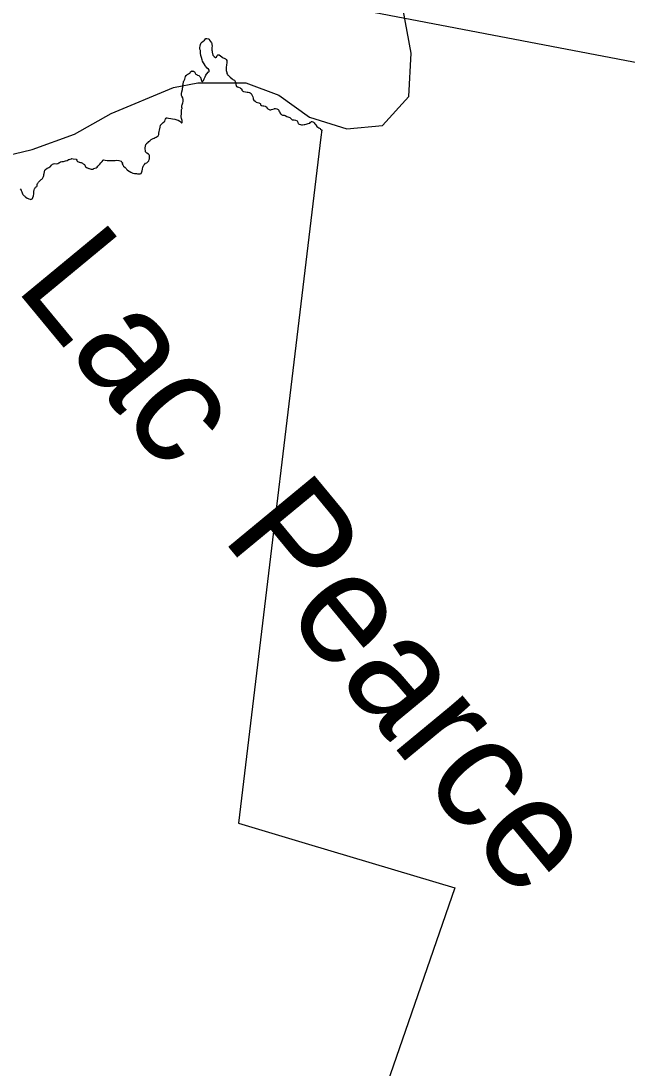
# Model space of a CAD drawing. Extents: x 347312 to 350503, y 6073086 to 6076432.
# Drawn here: x 349656.75 to 349676.62, y 6073954.68 to 6073989 of the extents above; entities that cross this region are included whole.
import ezdxf

# ---------------------------------------------------------------- set-up
doc = ezdxf.new("R2010")
doc.units = 0
doc.layers.add('Level 63', color=7, linetype='Continuous')

msp = doc.modelspace()

# ---------------------------------------------------------------- linework, layer by layer
at = {"layer": 'Level 63'}
for points in [[(349680.344, 6073922.306), (349692.276, 6073984.699), (349619.957, 6073998.53), (349601.588, 6073902.476), (349673.907, 6073888.646), (349677.31, 6073906.439)], [(349655.345, 6073984.362), (349657.121, 6073984.791), (349658.512, 6073985.294), (349659.712, 6073985.972), (349661.75, 6073986.825), (349662.555, 6073986.973), (349664.129, 6073986.971), (349665.203, 6073986.573), (349666.209, 6073985.85), (349667.436, 6073985.464), (349668.6, 6073985.571), (349669.469, 6073986.529), (349669.543, 6073987.944), (349669.285, 6073989.367)], [(349662.786, 6073987.547), (349662.702, 6073987.689), (349662.694, 6073987.731), (349662.669, 6073987.801), (349662.648, 6073987.868), (349662.637, 6073987.944), (349662.633, 6073988.032), (349662.617, 6073988.08), (349662.611, 6073988.108), (349662.616, 6073988.137), (349662.624, 6073988.178), (349662.638, 6073988.231), (349662.664, 6073988.287), (349662.686, 6073988.307), (349662.713, 6073988.329), (349662.765, 6073988.377), (349662.818, 6073988.426), (349662.842, 6073988.432), (349662.901, 6073988.419), (349662.918, 6073988.402), (349662.935, 6073988.376), (349663.004, 6073988.289), (349663.014, 6073988.264), (349663.014, 6073988.226), (349663.019, 6073988.196), (349663.019, 6073988.173), (349663.012, 6073988.132), (349663.006, 6073988.1), (349663.005, 6073988.071), (349663.011, 6073988.045), (349663.017, 6073988.012), (349663.021, 6073987.976), (349663.038, 6073987.887), (349663.063, 6073987.862), (349663.074, 6073987.846), (349663.084, 6073987.833), (349663.133, 6073987.803), (349663.144, 6073987.803), (349663.16, 6073987.816), (349663.171, 6073987.836), (349663.189, 6073987.873), (349663.204, 6073987.893), (349663.234, 6073987.896), (349663.253, 6073987.89), (349663.297, 6073987.859), (349663.337, 6073987.824), (349663.351, 6073987.813), (349663.386, 6073987.797), (349663.418, 6073987.782), (349663.46, 6073987.758), (349663.481, 6073987.736), (349663.498, 6073987.708)], [(349662.249, 6073987.271), (349662.279, 6073987.287), (349662.296, 6073987.306), (349662.307, 6073987.32), (349662.315, 6073987.338), (349662.341, 6073987.358), (349662.354, 6073987.363), (349662.368, 6073987.358), (349662.408, 6073987.352), (349662.423, 6073987.347), (349662.441, 6073987.337), (349662.447, 6073987.322), (349662.466, 6073987.287), (349662.47, 6073987.275), (349662.49, 6073987.26), (349662.504, 6073987.252), (349662.533, 6073987.234), (349662.545, 6073987.229), (349662.585, 6073987.215), (349662.595, 6073987.208), (349662.618, 6073987.184), (349662.63, 6073987.165), (349662.633, 6073987.158), (349662.638, 6073987.146), (349662.644, 6073987.133), (349662.653, 6073987.109), (349662.66, 6073987.094), (349662.663, 6073987.074), (349662.668, 6073987.052), (349662.668, 6073987.041), (349662.669, 6073987.034), (349662.674, 6073987.026), (349662.689, 6073987.021), (349662.7, 6073987.021), (349662.713, 6073987.028), (349662.74, 6073987.056), (349662.763, 6073987.106), (349662.773, 6073987.124), (349662.793, 6073987.172), (349662.815, 6073987.228), (349662.838, 6073987.258), (349662.902, 6073987.331), (349662.909, 6073987.336), (349662.917, 6073987.344), (349662.926, 6073987.367), (349662.917, 6073987.393), (349662.896, 6073987.422), (349662.859, 6073987.456), (349662.801, 6073987.517), (349662.786, 6073987.547)], [(349663.498, 6073987.708), (349663.505, 6073987.684), (349663.505, 6073987.65), (349663.49, 6073987.543), (349663.481, 6073987.504), (349663.48, 6073987.46), (349663.479, 6073987.431), (349663.478, 6073987.393), (349663.482, 6073987.376), (349663.491, 6073987.341), (349663.498, 6073987.315), (349663.506, 6073987.284), (349663.524, 6073987.251), (349663.538, 6073987.231), (349663.553, 6073987.212), (349663.58, 6073987.189), (349663.595, 6073987.172), (349663.608, 6073987.156), (349663.675, 6073987.103), (349663.683, 6073987.097), (349663.703, 6073987.086), (349663.722, 6073987.078), (349663.748, 6073987.062), (349663.77, 6073987.024), (349663.784, 6073986.99), (349663.79, 6073986.971), (349663.794, 6073986.952), (349663.795, 6073986.936), (349663.8, 6073986.915), (349663.804, 6073986.889), (349663.822, 6073986.852), (349663.843, 6073986.845), (349663.854, 6073986.843), (349663.88, 6073986.834), (349663.939, 6073986.814), (349663.953, 6073986.804), (349663.983, 6073986.783), (349663.991, 6073986.768), (349663.997, 6073986.739), (349664.008, 6073986.722), (349664.03, 6073986.697), (349664.049, 6073986.691), (349664.116, 6073986.685), (349664.17, 6073986.674), (349664.204, 6073986.673), (349664.239, 6073986.659), (349664.27, 6073986.644), (349664.296, 6073986.623), (349664.312, 6073986.602), (349664.335, 6073986.564)], [(349661.979, 6073985.695), (349662.012, 6073985.664), (349662.023, 6073985.664), (349662.034, 6073985.673), (349662.038, 6073985.683), (349662.042, 6073985.705), (349662.037, 6073985.738), (349662.024, 6073985.769), (349662.014, 6073985.809), (349662.001, 6073985.859), (349662, 6073985.88), (349662.004, 6073985.913), (349662.014, 6073985.942), (349662.02, 6073985.979), (349662.011, 6073986.028), (349662.016, 6073986.097), (349662.029, 6073986.124), (349662.025, 6073986.127), (349662.032, 6073986.137), (349662.032, 6073986.15), (349662.029, 6073986.159), (349662.023, 6073986.174), (349662.022, 6073986.204), (349662.027, 6073986.234), (349662.037, 6073986.252), (349662.059, 6073986.318), (349662.071, 6073986.363), (349662.071, 6073986.435), (349662.061, 6073986.466), (349662.062, 6073986.482), (349662.025, 6073986.541), (349662.019, 6073986.555), (349662.013, 6073986.594), (349662.016, 6073986.623), (349662.029, 6073986.679), (349662.044, 6073986.76), (349662.046, 6073986.797), (349662.058, 6073986.837), (349662.063, 6073986.902), (349662.071, 6073986.934), (349662.08, 6073987.004), (349662.081, 6073987.008), (349662.089, 6073987.041), (349662.105, 6073987.056), (349662.123, 6073987.09), (349662.131, 6073987.136), (349662.151, 6073987.181), (349662.17, 6073987.214), (349662.185, 6073987.231), (349662.203, 6073987.243), (349662.222, 6073987.26), (349662.249, 6073987.271)], [(349664.335, 6073986.564), (349664.352, 6073986.514), (349664.36, 6073986.471), (349664.363, 6073986.451), (349664.371, 6073986.422), (349664.395, 6073986.39), (349664.415, 6073986.38), (349664.443, 6073986.361), (349664.465, 6073986.345), (349664.51, 6073986.332), (349664.545, 6073986.323), (349664.592, 6073986.301), (349664.602, 6073986.283), (349664.608, 6073986.264), (349664.61, 6073986.25), (349664.636, 6073986.232), (349664.642, 6073986.228), (349664.677, 6073986.224), (349664.71, 6073986.217), (349664.76, 6073986.208), (349664.772, 6073986.2), (349664.789, 6073986.184), (349664.826, 6073986.139), (349664.85, 6073986.123), (349664.872, 6073986.109), (349664.91, 6073986.095), (349664.938, 6073986.087), (349664.962, 6073986.096), (349665.051, 6073986.12), (349665.069, 6073986.132), (349665.092, 6073986.137), (349665.137, 6073986.123), (349665.188, 6073986.098), (349665.202, 6073986.075), (349665.208, 6073986.062), (349665.22, 6073986.036), (349665.223, 6073986.03), (349665.251, 6073985.985), (349665.251, 6073985.973), (349665.262, 6073985.96), (349665.27, 6073985.954), (349665.302, 6073985.93), (349665.326, 6073985.916), (349665.353, 6073985.917), (349665.383, 6073985.918), (349665.411, 6073985.909), (349665.463, 6073985.874), (349665.503, 6073985.859), (349665.57, 6073985.833), (349665.593, 6073985.821), (349665.609, 6073985.798), (349665.627, 6073985.777)], [(349660.963, 6073984.478), (349660.964, 6073984.521), (349660.963, 6073984.541), (349660.963, 6073984.589), (349660.957, 6073984.614), (349660.934, 6073984.639), (349660.878, 6073984.664), (349660.868, 6073984.681), (349660.849, 6073984.701), (349660.836, 6073984.717), (349660.83, 6073984.756), (349660.828, 6073984.797), (349660.829, 6073984.846), (349660.848, 6073984.95), (349660.869, 6073984.978), (349660.88, 6073984.992), (349660.909, 6073985.013), (349660.945, 6073985.051), (349660.98, 6073985.078), (349661.016, 6073985.116), (349661.061, 6073985.143), (349661.082, 6073985.155), (349661.122, 6073985.165), (349661.154, 6073985.179), (349661.182, 6073985.196), (349661.221, 6073985.214), (349661.249, 6073985.242), (349661.27, 6073985.281), (349661.275, 6073985.325), (349661.288, 6073985.378), (349661.299, 6073985.426), (349661.311, 6073985.52), (349661.332, 6073985.584), (349661.363, 6073985.616), (349661.395, 6073985.657), (349661.414, 6073985.673), (349661.466, 6073985.722), (349661.481, 6073985.757), (349661.493, 6073985.78), (349661.517, 6073985.818), (349661.526, 6073985.825), (349661.55, 6073985.832), (349661.588, 6073985.822), (349661.665, 6073985.809), (349661.716, 6073985.797), (349661.799, 6073985.779), (349661.866, 6073985.762), (349661.901, 6073985.746), (349661.956, 6073985.715), (349661.979, 6073985.695)], [(349665.627, 6073985.777), (349665.644, 6073985.76), (349665.703, 6073985.758), (349665.753, 6073985.75), (349665.805, 6073985.724), (349665.814, 6073985.702), (349665.824, 6073985.684), (349665.832, 6073985.667), (349665.836, 6073985.651), (349665.851, 6073985.63), (349665.871, 6073985.619), (349665.916, 6073985.606), (349665.946, 6073985.6), (349665.985, 6073985.6), (349666.033, 6073985.606), (349666.062, 6073985.612), (349666.099, 6073985.623), (349666.169, 6073985.647), (349666.218, 6073985.654), (349666.243, 6073985.68), (349666.254, 6073985.689), (349666.262, 6073985.697), (349666.277, 6073985.705), (349666.291, 6073985.707), (349666.319, 6073985.699), (349666.339, 6073985.686), (349666.356, 6073985.672), (349666.366, 6073985.661), (349666.381, 6073985.635), (349666.415, 6073985.595), (349666.451, 6073985.545), (349666.483, 6073985.524), (349666.513, 6073985.504), (349666.556, 6073985.478), (349666.572, 6073985.459), (349666.609, 6073985.438), (349666.611, 6073985.436)], [(349666.611, 6073985.436), (349666.583, 6073985.197)], [(349666.583, 6073985.197), (349663.879, 6073962.704)], [(349657.966, 6073984.327), (349657.991, 6073984.35), (349658.015, 6073984.367), (349658.049, 6073984.383), (349658.089, 6073984.394), (349658.144, 6073984.401), (349658.21, 6073984.415), (349658.266, 6073984.425), (349658.304, 6073984.446), (349658.315, 6073984.458), (349658.329, 6073984.46), (349658.365, 6073984.473), (349658.406, 6073984.485), (349658.425, 6073984.49), (349658.462, 6073984.488), (349658.559, 6073984.473), (349658.567, 6073984.468), (349658.58, 6073984.445), (349658.588, 6073984.425), (349658.594, 6073984.411), (349658.611, 6073984.394), (349658.643, 6073984.383), (349658.662, 6073984.375), (349658.677, 6073984.369), (349658.701, 6073984.365), (349658.723, 6073984.363), (349658.775, 6073984.339), (349658.794, 6073984.322), (349658.841, 6073984.293), (349658.845, 6073984.281), (349658.861, 6073984.248), (349658.868, 6073984.234), (349658.872, 6073984.221), (349658.898, 6073984.203), (349658.918, 6073984.192), (349658.929, 6073984.188), (349658.975, 6073984.168), (349658.992, 6073984.162), (349659.026, 6073984.151), (349659.054, 6073984.148), (349659.08, 6073984.143), (349659.115, 6073984.145), (349659.147, 6073984.17), (349659.222, 6073984.19), (349659.252, 6073984.215), (349659.278, 6073984.246), (349659.304, 6073984.278), (349659.334, 6073984.305), (349659.371, 6073984.35), (349659.416, 6073984.399)], [(349659.416, 6073984.399), (349659.453, 6073984.44), (349659.468, 6073984.448), (349659.514, 6073984.441), (349659.574, 6073984.432), (349659.635, 6073984.427), (349659.754, 6073984.424), (349659.813, 6073984.424), (349659.843, 6073984.432), (349659.889, 6073984.436), (349659.959, 6073984.432), (349660.042, 6073984.407), (349660.054, 6073984.386), (349660.065, 6073984.373), (349660.077, 6073984.355), (349660.081, 6073984.338), (349660.074, 6073984.326), (349660.073, 6073984.32), (349660.094, 6073984.286), (349660.106, 6073984.268), (349660.118, 6073984.248), (349660.165, 6073984.196), (349660.195, 6073984.174), (349660.198, 6073984.167), (349660.216, 6073984.145), (349660.239, 6073984.125), (349660.281, 6073984.093), (349660.304, 6073984.074), (349660.359, 6073984.044), (349660.395, 6073984.028), (349660.419, 6073984.012), (349660.47, 6073984.006), (349660.536, 6073983.998), (349660.574, 6073983.995), (349660.611, 6073983.992), (349660.659, 6073983.992), (349660.691, 6073984.008), (349660.713, 6073984.054), (349660.726, 6073984.087), (349660.738, 6073984.141), (349660.75, 6073984.206), (349660.763, 6073984.24), (349660.767, 6073984.25), (349660.783, 6073984.274), (349660.806, 6073984.299), (349660.833, 6073984.337), (349660.874, 6073984.354), (349660.907, 6073984.383), (349660.926, 6073984.4), (349660.94, 6073984.415), (349660.957, 6073984.459), (349660.963, 6073984.478)], [(349656.826, 6073983.306), (349656.842, 6073983.294), (349656.857, 6073983.268), (349656.879, 6073983.255), (349656.895, 6073983.241), (349656.918, 6073983.223), (349656.959, 6073983.197), (349656.987, 6073983.18), (349657.014, 6073983.168), (349657.057, 6073983.157), (349657.076, 6073983.151), (349657.12, 6073983.17), (349657.132, 6073983.186), (349657.145, 6073983.217), (349657.161, 6073983.265), (349657.175, 6073983.332), (349657.173, 6073983.369), (349657.174, 6073983.407), (349657.176, 6073983.434), (349657.181, 6073983.46), (349657.195, 6073983.5), (349657.207, 6073983.513), (349657.229, 6073983.55), (349657.253, 6073983.568), (349657.273, 6073983.577), (349657.28, 6073983.603), (349657.286, 6073983.647), (349657.297, 6073983.671), (349657.315, 6073983.695), (349657.332, 6073983.714), (349657.41, 6073983.796), (349657.421, 6073983.803), (349657.442, 6073983.819), (349657.458, 6073983.843), (349657.478, 6073983.882), (349657.49, 6073983.909), (349657.499, 6073983.934), (349657.508, 6073983.966), (349657.514, 6073984.001), (349657.536, 6073984.107), (349657.556, 6073984.132), (349657.615, 6073984.182), (349657.644, 6073984.192), (349657.664, 6073984.204), (349657.705, 6073984.218), (349657.724, 6073984.235), (349657.749, 6073984.273), (349657.787, 6073984.306), (349657.818, 6073984.316), (349657.861, 6073984.327), (349657.932, 6073984.323), (349657.966, 6073984.327)], [(349656.723, 6073983.503), (349656.755, 6073983.455), (349656.758, 6073983.445), (349656.771, 6073983.42), (349656.785, 6073983.399), (349656.801, 6073983.34), (349656.817, 6073983.319), (349656.826, 6073983.306)], [(349663.879, 6073962.704), (349666.179, 6073962.016)], [(349666.179, 6073962.016), (349670.978, 6073960.582)], [(349670.978, 6073960.582), (349669.248, 6073955.595)], [(349669.248, 6073955.595), (349667.421, 6073950.328)]]:
    msp.add_lwpolyline(points, dxfattribs=at)

# ---------------------------------------------------------------- texts
msp.add_text('Lac  Pearce', height=3.66672, rotation=309.568, dxfattribs=at).set_placement((349656.52, 6073980.27))

doc.saveas('drawing.dxf')
